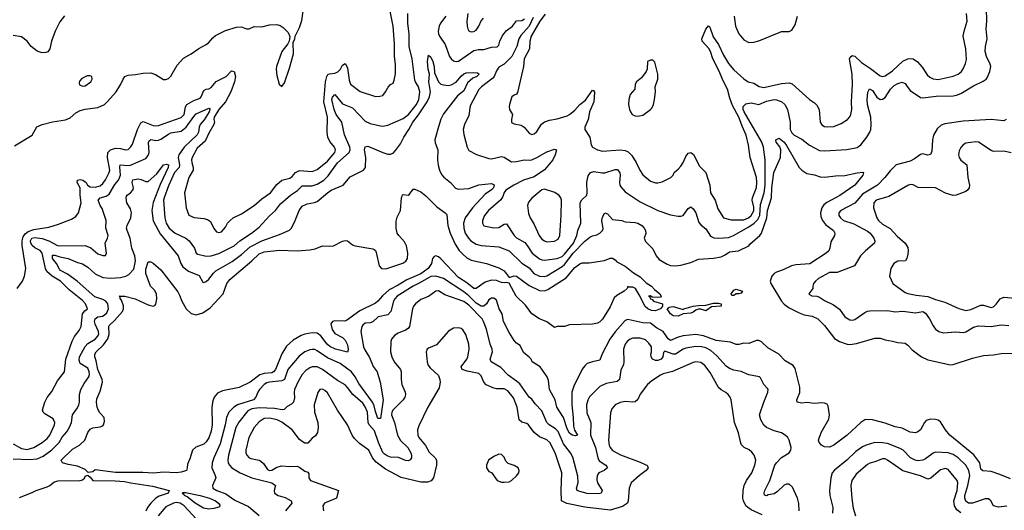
# Model space of a CAD drawing. Header units: inches. Extents: x 1552611 to 1694776, y 811966 to 917215.
# Tile 408 of 549: x 1660051 to 1667855, y 862034 to 865921. Entities that reach past the tile are written whole.
import ezdxf

# ---------------------------------------------------------------- set-up
doc = ezdxf.new("R2010")
doc.units = ezdxf.units.IN
doc.header["$MEASUREMENT"] = 0
doc.layers.add('B6866', color=7, linetype='Continuous')

msp = doc.modelspace()

# ---------------------------------------------------------------- linework, layer by layer
at = {"layer": 'B6866', "color": 5}
for points, elevation in [([(1664121.4, 865938.6), (1664090, 865870.6), (1664024, 865796), (1664006.5, 865770), (1663990.1, 865710), (1663950.8, 865630), (1663890, 865568.7), (1663850, 865545.1), (1663830, 865515.1), (1663812.5, 865470), (1663801.7, 865458.3), (1663711, 865390), (1663690, 865367.7), (1663621.3, 865238.7), (1663610, 865160.9), (1663576.5, 865090), (1663566, 865050), (1663571.2, 865011.2), (1663598.4, 864910), (1663610, 864884.9), (1663671.7, 864851.7), (1663770, 864821.1), (1663790, 864819.5), (1663870, 864836.5), (1663890, 864831.7), (1663950, 864795.9), (1663990, 864797.1), (1664048.9, 864811.1), (1664090, 864807.3), (1664110, 864810.9), (1664150, 864828.8), (1664230, 864874.3), (1664290, 864894.3), (1664306, 864890), (1664296.1, 864850), (1664277.8, 864810), (1664210, 864730.6), (1664130, 864677), (1664043.8, 864650), (1663968.9, 864611.1), (1663905.5, 864570), (1663890, 864552.3), (1663880, 864520), (1663865.5, 864494.5), (1663767.3, 864410), (1663735.6, 864370), (1663719.7, 864330), (1663719.6, 864310), (1663730, 864289), (1663810, 864272.1), (1663850, 864275.2), (1663890, 864301.7), (1663910, 864304.2), (1663971.1, 864211.1), (1663990, 864193.5), (1664054.8, 864154.8), (1664073, 864133), (1664111.8, 864070), (1664170, 864026), (1664190, 864018.3), (1664210, 864016.8), (1664310, 864030.1), (1664350, 864045.3), (1664370, 864063), (1664441, 864150), (1664466.8, 864210), (1664475.5, 864250), (1664497.4, 864310), (1664493.6, 864470), (1664506.9, 864493.1), (1664545.3, 864530), (1664549, 864550), (1664546, 864634), (1664556.3, 864683.7), (1664576.2, 864710), (1664600.8, 864719.2), (1664666.7, 864706.7), (1664690, 864707.6), (1664770, 864733.4), (1664790, 864733.4), (1664806.5, 864706.5), (1664809.2, 864689.2), (1664803.8, 864630), (1664807.6, 864610), (1664815.8, 864595.8), (1664850, 864557), (1664970, 864478.4), (1665109, 864409), (1665210, 864375.6), (1665270, 864363.2), (1665290, 864363.1), (1665309.2, 864370), (1665350, 864424), (1665370, 864439.1), (1665390, 864423), (1665410, 864390.6), (1665435.1, 864315.1), (1665453.5, 864293.5), (1665490, 864264.9), (1665525.9, 864205.9), (1665553.5, 864193.5), (1665590, 864188.7), (1665670, 864195.8), (1665709.8, 864210), (1665830, 864278.8), (1665872.4, 864307.7), (1665902.1, 864337.9), (1665916.4, 864370), (1665923.6, 864456.4), (1665950.5, 864549.5), (1665959.7, 864610), (1665959.5, 864810), (1665945.2, 864910), (1665932.1, 864950), (1665793.2, 865190), (1665785.5, 865210), (1665786.6, 865233.4), (1665806.3, 865253.6), (1665850, 865263.2), (1665910, 865248), (1665970, 865275.8), (1666030, 865288.5), (1666050, 865287.3), (1666091.4, 865271.4), (1666115.8, 865250), (1666137.7, 865210), (1666157.3, 865110), (1666157.4, 865050), (1666170, 865025.7), (1666190, 865006.7), (1666250, 864974.3), (1666310, 864927.9), (1666390, 864885.8), (1666430, 864882.2), (1666606.3, 864893.7), (1666690, 864908), (1666719.1, 864930), (1666765.6, 864990), (1666790, 865028.7), (1666795.9, 865050), (1666799.9, 865090), (1666796.1, 865150), (1666770.8, 865250), (1666767.1, 865290), (1666772.3, 865347.7), (1666787.6, 865372.4), (1666810, 865359.1), (1666846, 865306), (1666870, 865288.7), (1666890, 865290.2), (1666910, 865305.1), (1666953.4, 865370), (1666980.9, 865399.1), (1667010, 865416.6), (1667046, 865426), (1667070, 865415.8), (1667090, 865382.6), (1667110, 865361.2), (1667190, 865305.1), (1667210, 865302), (1667314.2, 865314.2), (1667450, 865318.1), (1667477.4, 865322.6), (1667510, 865335.5), (1667610, 865397), (1667686.9, 865433.1), (1667710, 865449.4), (1667718.7, 865461.3), (1667741.5, 865510), (1667747.4, 865550), (1667743.2, 865570), (1667714.9, 865630), (1667702.6, 865670), (1667704.8, 865710), (1667720.5, 865770), (1667711.9, 865850), (1667716.2, 865910), (1667713.6, 866010)], 860), ([(1660000, 862559.2), (1660064.2, 862524.2), (1660110, 862514.3), (1660162.4, 862530), (1660230, 862571), (1660270, 862603.7), (1660290, 862628.5), (1660325.8, 862710), (1660328.9, 862730), (1660317.6, 862757.6), (1660250, 862797.6), (1660237.6, 862810), (1660232.9, 862830), (1660249.8, 862889.8), (1660270, 862927.6), (1660304.8, 862975.2), (1660350, 863059.6), (1660407.4, 863130), (1660417.7, 863230), (1660466.3, 863373.7), (1660484.7, 863410), (1660521.8, 863458.2), (1660538.5, 863490), (1660550, 863591.3), (1660566.8, 863613.2), (1660588.7, 863630), (1660571.7, 863670), (1660550, 863695.3), (1660441.9, 863781.9), (1660375, 863850), (1660307.7, 863887.7), (1660266.1, 863926.1), (1660254.8, 863950), (1660229.5, 864070), (1660212.9, 864092.9), (1660170, 864114), (1660150, 864131.5), (1660139.6, 864150), (1660135.8, 864170), (1660148.1, 864190), (1660170, 864194.3), (1660230, 864187.9), (1660282.5, 864170), (1660350, 864132.1), (1660370, 864129.1), (1660571.3, 864131.3), (1660613.9, 864113.9), (1660670, 864064.7), (1660710, 864053.1), (1660730, 864052.7), (1660740.4, 864070), (1660728.5, 864150), (1660747.6, 864190), (1660751.1, 864210), (1660734.4, 864270), (1660736.8, 864330), (1660705.4, 864425.4), (1660689.3, 864450), (1660672.7, 864490), (1660689.7, 864510), (1660736.2, 864523.8), (1660761.4, 864538.6), (1660805.5, 864614.5), (1660833.9, 864650), (1660849.2, 864690), (1660844.3, 864755.7), (1660848.1, 864770), (1660910, 864764.6), (1660930, 864768.7), (1661050, 864821.8), (1661070, 864844.6), (1661077.8, 864870), (1661071.2, 864948.8), (1661078, 864962), (1661090, 864970.7), (1661130, 864964.3), (1661150, 864966.2), (1661170, 864974.1), (1661230, 865014.8), (1661250, 865023.4), (1661330, 865038.5), (1661370, 865068.7), (1661430, 865155), (1661450, 865174.3), (1661550, 865219.4), (1661557, 865217), (1661559.4, 865210), (1661553, 865190), (1661512.7, 865127.3), (1661481.8, 865090), (1661474.1, 865070), (1661468.7, 865030), (1661458.2, 865010), (1661356, 864910), (1661312.1, 864850), (1661306.7, 864830), (1661318.3, 864770), (1661315.7, 864750), (1661278, 864710), (1661230, 864606), (1661195, 864510), (1661191, 864490), (1661201, 864350), (1661212.7, 864310), (1661235.2, 864270), (1661284.4, 864230), (1661366.8, 864190), (1661395, 864170), (1661435.4, 864110), (1661451.1, 864071.1), (1661462.8, 864062.8), (1661530, 864047.4), (1661570, 864050.1), (1661630, 864069.5), (1661750, 864129.5), (1661796.1, 864170), (1661889, 864230), (1661950, 864276.2), (1662032.1, 864367.9), (1662079.5, 864410), (1662119, 864461), (1662197.8, 864530), (1662252.2, 864567.8), (1662290, 864605.9), (1662370, 864603.4), (1662410, 864619), (1662460.9, 864650), (1662496.4, 864683.6), (1662570, 864785.8), (1662661.6, 864870), (1662669.4, 864890), (1662667.1, 864910), (1662625.4, 865010), (1662604.7, 865110), (1662559.5, 865170), (1662542.3, 865210), (1662525.7, 865290), (1662530, 865306.5), (1662550, 865327.2), (1662610, 865255.2), (1662690, 865223), (1662790, 865117.7), (1662830, 865099.8), (1662910, 865079.3), (1662930, 865078), (1662970, 865085.8), (1663090, 865137.3), (1663133.1, 865170), (1663196, 865250), (1663214, 865290), (1663223.7, 865350), (1663212.7, 865390), (1663187.9, 865427.9), (1663183.3, 865443.3), (1663162.5, 865610), (1663138.5, 865710), (1663138.6, 865810), (1663126.3, 865890), (1663126.6, 865970)], 860), ([(1660407.3, 865952.7), (1660370, 865902.9), (1660331.2, 865830), (1660303.2, 865750), (1660289.1, 865690.9), (1660272.9, 865667.1), (1660258.9, 865661.1), (1660230, 865659.7), (1660190, 865672.6), (1660141.3, 865710), (1660109.7, 865750), (1660064.9, 865784.9), (1660000, 865794.7)], 920), ([(1660010, 864920.5), (1660150, 865004.9), (1660187.2, 865072.8), (1660228.8, 865091.2), (1660310, 865112.4), (1660412.9, 865127.1), (1660450, 865144.2), (1660497, 865183), (1660530, 865202.3), (1660570, 865212.6), (1660670, 865226.2), (1660722.9, 865250), (1660748.2, 865271.8), (1660815.6, 865350), (1660854, 865410), (1660870.9, 865450), (1660884.7, 865470), (1660910, 865482.2), (1660970, 865486), (1661030, 865497.3), (1661090, 865499.6), (1661128.1, 865488.1), (1661190, 865446.4), (1661210, 865447), (1661230, 865455.8), (1661250, 865472.7), (1661298.9, 865561.1), (1661350, 865617.4), (1661409.8, 865650.2), (1661470, 865694), (1661530, 865723.7), (1661550, 865740.4), (1661581.3, 865778.7), (1661604, 865796), (1661683.2, 865836.8), (1661770, 865861.2), (1661810, 865865.3), (1661850, 865848), (1661870, 865848.2), (1661910, 865867), (1661970, 865865.5), (1662030, 865880.6), (1662090, 865882), (1662114.8, 865874.8), (1662139.7, 865859.7), (1662179, 865819), (1662191.6, 865788.4), (1662188, 865750), (1662177.3, 865730), (1662128.7, 865670), (1662087.2, 865550), (1662084.2, 865530), (1662090, 865478), (1662108.9, 865410), (1662130, 865391.3), (1662150, 865422), (1662190, 865536), (1662221.3, 865650), (1662219, 865741), (1662232.7, 865770), (1662234, 865790), (1662270, 865858), (1662286, 865914), (1662297.4, 865990)], 920), ([(1660029.9, 863790), (1660073.9, 863850), (1660089.9, 863890), (1660098.5, 863950), (1660071.8, 864131.8), (1660070.4, 864170), (1660078.4, 864201.6), (1660095.2, 864224.8), (1660117.8, 864242.2), (1660161.9, 864258.1), (1660283.1, 864276.9), (1660359.6, 864300.4), (1660460.6, 864339.4), (1660497.3, 864362.7), (1660518.3, 864390), (1660537.7, 864470), (1660529.2, 864530), (1660531.3, 864590), (1660506.2, 864630), (1660509.1, 864650.9), (1660530, 864653.9), (1660550.4, 864650), (1660577.4, 864630), (1660589, 864609), (1660610, 864596.4), (1660650, 864594.3), (1660690, 864604.9), (1660710, 864623.1), (1660730, 864652.6), (1660760.8, 864710), (1660766.4, 864730), (1660746, 864830), (1660750.9, 864869.1), (1660770.9, 864889.1), (1660810, 864903.2), (1660850, 864900.5), (1660890, 864890.2), (1660910, 864892.9), (1660919.5, 864900.5), (1660930, 864910.4), (1660943.9, 864936.1), (1660984.5, 865050), (1661010, 865103.5), (1661030, 865113.9), (1661110, 865082.6), (1661130, 865080.1), (1661150, 865083.5), (1661330, 865145.9), (1661353.4, 865170), (1661364.9, 865230), (1661376.5, 865250), (1661430, 865282), (1661481.6, 865298.4), (1661490.4, 865309.6), (1661510, 865359.3), (1661529.4, 865370.6), (1661550, 865373.4), (1661570, 865383.5), (1661607.5, 865432.5), (1661686.6, 865470), (1661730, 865516.3), (1661750.9, 865510.9), (1661760.4, 865470), (1661753.8, 865430), (1661725, 865350), (1661681.3, 865270), (1661629.7, 865210), (1661591.5, 865150), (1661589.6, 865130), (1661594.2, 865110), (1661590.2, 865090), (1661550, 865022.5), (1661522.2, 864957.8), (1661457.7, 864902.3), (1661418.1, 864830), (1661413, 864810), (1661414.3, 864790), (1661426.3, 864750), (1661425.7, 864730), (1661392.7, 864670), (1661356.5, 864550), (1661370.3, 864430.3), (1661391.1, 864371.1), (1661433.7, 864353.7), (1661510, 864346.3), (1661539.1, 864339.1), (1661562.3, 864322.3), (1661590, 864266.8), (1661610, 864239.1), (1661630, 864234), (1661650, 864240.7), (1661682, 864278), (1661699, 864310), (1661719, 864330), (1661742.7, 864350), (1661810, 864382.2), (1661910.3, 864449.7), (1661970, 864502.2), (1662038.4, 864550), (1662090, 864615.6), (1662130, 864648.4), (1662193.3, 864666.7), (1662210, 864678.5), (1662236.8, 864710), (1662270, 864725.5), (1662370, 864719.4), (1662410, 864735), (1662490, 864799), (1662548.2, 864870), (1662553.7, 864890), (1662547.4, 864910), (1662510, 864955.4), (1662493.7, 864990), (1662489.1, 865030), (1662490.6, 865149.4), (1662461.7, 865270), (1662474, 865430), (1662484.9, 865470), (1662494.4, 865485.6), (1662507.8, 865492.2), (1662550, 865498.3), (1662572, 865508), (1662594, 865530), (1662610, 865561.6), (1662630, 865574.9), (1662650, 865539.3), (1662663.1, 865443.1), (1662673.1, 865410), (1662750, 865352.3), (1662870, 865313.8), (1662905.7, 865314.3), (1662930, 865321.3), (1662951.6, 865348.4), (1662972.7, 865387.3), (1662990, 865407.3), (1663010, 865418), (1663018.6, 865441.4), (1663028.4, 865491.5), (1663031, 865569), (1663020.9, 865630), (1663021.5, 865730), (1663011, 865870), (1662986.9, 865990)], 880), ([(1663427.8, 865950), (1663386.7, 865893.3), (1663375.8, 865870), (1663368.7, 865831.3), (1663370.1, 865810), (1663377.8, 865790), (1663423.3, 865723.3), (1663457.2, 865630), (1663470, 865611.7), (1663490, 865595.2), (1663510, 865589.2), (1663530, 865593.6), (1663650, 865677.2), (1663686.3, 865686.3), (1663730, 865685.6), (1663790, 865704.2), (1663834.6, 865705.4), (1663850, 865720.5), (1663857.7, 865750), (1663875.6, 865790), (1663907.2, 865832.8), (1663957, 865870), (1663988.6, 865911.4), (1664030, 865914.3), (1664052.4, 865927.6)], 860), ([(1663603.9, 865970), (1663596, 865910), (1663596.5, 865870), (1663601.7, 865850), (1663611.7, 865831.7), (1663626.1, 865826.1), (1663650, 865827.5), (1663670, 865837.4), (1663691.1, 865870), (1663708.9, 865911.1), (1663727.4, 865932.6)], 880), ([(1664215.5, 865964.5), (1664173.4, 865910), (1664104.3, 865790), (1664094.6, 865750), (1664091.7, 865690), (1664050.1, 865610), (1664043.7, 865550), (1663996.3, 865343.7), (1663988.6, 865331.4), (1663970, 865324), (1663950.7, 865309.3), (1663934.4, 865250), (1663930.4, 865230), (1663932.7, 865210), (1663956, 865170), (1663948.8, 865131.2), (1663950, 865105.5), (1663970, 865095.5), (1664025.8, 865085.8), (1664048.5, 865068.5), (1664090, 865022), (1664110, 865010.5), (1664130, 865016.4), (1664150, 865034), (1664187.7, 865092.3), (1664210, 865111.2), (1664250, 865125.5), (1664310, 865136.2), (1664390, 865160.2), (1664410, 865171.2), (1664450, 865205.2), (1664490.3, 865249.7), (1664536.5, 865283.5), (1664590, 865362), (1664599.3, 865359.3), (1664606.7, 865346.7), (1664600.7, 865270), (1664566.8, 865190), (1664555.8, 865130), (1664531.6, 865070), (1664531.2, 865051.2), (1664571.3, 864990), (1664579.6, 864930), (1664590.4, 864910), (1664630, 864890.2), (1664670, 864880.2), (1664810, 864889.5), (1664850, 864885.1), (1664874, 864874), (1664904.1, 864844.1), (1664937.1, 864790), (1664965, 864730), (1664991.2, 864691.2), (1665050, 864641.3), (1665090, 864627.6), (1665110, 864627.4), (1665143.9, 864636.1), (1665212, 864670), (1665229.5, 864690), (1665239.3, 864710), (1665270, 864735.5), (1665290, 864760.3), (1665309.9, 864790.1), (1665330, 864836.4), (1665350, 864863.1), (1665370.7, 864870), (1665392.9, 864852.9), (1665439.4, 864759.4), (1665490.3, 864710), (1665520.2, 864610), (1665525.6, 864550), (1665562.1, 864490), (1665583.4, 864423.4), (1665630, 864350.3), (1665690, 864336.2), (1665790, 864335), (1665828.3, 864350), (1665850, 864368.4), (1665870, 864405.5), (1665870, 864436), (1665857.3, 864490), (1665859, 864510), (1665890, 864590.6), (1665894.1, 864630), (1665889.9, 864670), (1665841, 864830), (1665827.6, 864927.6), (1665810, 865006), (1665776.9, 865076.9), (1665749.9, 865150), (1665700.4, 865240.4), (1665678.8, 865298.8), (1665660, 865370), (1665623.2, 865443.2), (1665594.4, 865514.4), (1665545.4, 865610), (1665525.1, 865670), (1665512, 865692), (1665460.7, 865750), (1665457.8, 865770), (1665490, 865846.5), (1665510, 865871.5), (1665521.1, 865861.1), (1665546.6, 865786.6), (1665590, 865724.7), (1665630, 865639.1), (1665670, 865574), (1665710, 865525.1), (1665790, 865452), (1665826, 865430), (1665870, 865418.6), (1665912.5, 865392.5), (1665950, 865383.3), (1666090, 865415.7), (1666150, 865420.6), (1666173.4, 865413.4), (1666310, 865288.5), (1666350, 865262.6), (1666370, 865242.6), (1666388.2, 865210), (1666396.5, 865110), (1666410, 865087.4), (1666430, 865075.6), (1666450, 865071.5), (1666504.1, 865075.9), (1666562, 865098), (1666611.8, 865130), (1666629.8, 865150.2), (1666638.9, 865170), (1666645.7, 865210), (1666644.7, 865270), (1666652.6, 865407.4), (1666649.9, 865490), (1666629, 865610), (1666634.5, 865625.5), (1666650, 865636.9), (1666670, 865632.6), (1666722.5, 865582.5), (1666795.6, 865535.6), (1666870, 865477.5), (1666890, 865472.1), (1666910, 865476.9), (1666970, 865516.8), (1667050, 865593.5), (1667090, 865612.1), (1667110, 865614.6), (1667132.4, 865610), (1667166.9, 865586.9), (1667204.7, 865544.7), (1667244.2, 865484.2), (1667265.4, 865465.4), (1667290, 865453.8), (1667330, 865448.3), (1667450, 865473.6), (1667489.5, 865490), (1667515.4, 865510), (1667529, 865531), (1667546.7, 865573.3), (1667554.5, 865605.5), (1667550.7, 865690), (1667529.8, 865790), (1667536, 865830), (1667560.4, 865910), (1667555, 865970)], 880), ([(1665712.8, 865950), (1665723.3, 865870), (1665750, 865807.9), (1665790, 865761.2), (1665830, 865741.2), (1665870, 865742.3), (1665910, 865754.3), (1666070, 865820.8), (1666090, 865826.3), (1666150, 865828.4), (1666170, 865839.1), (1666198.3, 865881.7), (1666216.9, 865950)], 920), ([(1660000, 862442.5), (1660130, 862436.3), (1660190, 862442.7), (1660237.3, 862462.7), (1660306.7, 862513.2), (1660364.4, 862570), (1660387.8, 862612.2), (1660424.9, 862655.1), (1660446.5, 862693.5), (1660460.5, 862730), (1660470.7, 862790), (1660510, 862845.7), (1660520.7, 862870), (1660524.8, 862890), (1660524.9, 862950), (1660536.2, 862990), (1660562, 863038), (1660598.9, 863090), (1660603.7, 863110), (1660601.6, 863130), (1660590, 863158.7), (1660530, 863198.2), (1660523.7, 863223.7), (1660525.8, 863250), (1660570, 863332.5), (1660590, 863356), (1660650, 863390.9), (1660668.5, 863410), (1660677.1, 863430), (1660675.7, 863450), (1660649.2, 863509.2), (1660644.8, 863530), (1660648.8, 863551.2), (1660670, 863565.8), (1660708.5, 863571.5), (1660721.4, 863578.6), (1660741.7, 863598.3), (1660755.4, 863630), (1660749.2, 863670), (1660735, 863690), (1660710, 863704.4), (1660646.1, 863726), (1660506.4, 863850), (1660430, 863904.6), (1660375, 863935), (1660365.4, 863945.4), (1660343.9, 863990), (1660311.2, 864030), (1660310, 864054.3), (1660330, 864056.1), (1660370, 864042.3), (1660434, 864030), (1660510, 863997), (1660550, 863987.6), (1660590, 863960.6), (1660650, 863907.4), (1660710, 863879.2), (1660770, 863873.5), (1660850, 863879.4), (1660891.9, 863888.1), (1660916.6, 863903.4), (1660955, 863945), (1660968.8, 864010), (1660962.6, 864050), (1660939.6, 864110), (1660927.5, 864190), (1660902.3, 864250), (1660898.5, 864270), (1660903.2, 864290), (1660930.8, 864350), (1660938.5, 864390), (1660930, 864423.7), (1660899.7, 864470), (1660894.5, 864510), (1660898.2, 864521.8), (1660902, 864530), (1660930.5, 864549.5), (1660949.1, 864570.9), (1660952.7, 864590), (1660942.4, 864630), (1660947.8, 864652.2), (1660990, 864660.5), (1661015.2, 864655.2), (1661050, 864638.8), (1661070, 864638.6), (1661139.3, 864700.7), (1661189.8, 864770), (1661215.5, 864775.5), (1661230.2, 864770.2), (1661227.5, 864750), (1661163.7, 864616.3), (1661108.3, 864471.7), (1661099.1, 864410), (1661107.9, 864327.9), (1661165, 864225), (1661308.2, 864050), (1661327.4, 863990), (1661343.9, 863963.9), (1661390, 863929.3), (1661474.7, 863894.7), (1661502.2, 863842.2), (1661510, 863837.6), (1661530, 863847.6), (1661550, 863864.4), (1661587.1, 863913), (1661605.6, 863930), (1661735.1, 864004.9), (1661810, 864060.9), (1661877.8, 864122.2), (1661971.3, 864170), (1662110, 864218.8), (1662190, 864252.4), (1662204.7, 864270), (1662234.3, 864330), (1662265.6, 864410), (1662290, 864444.2), (1662330, 864463.2), (1662387.7, 864472.3), (1662410, 864480.2), (1662489.7, 864550), (1662519.7, 864570), (1662615.3, 864610), (1662670, 864675.6), (1662776, 864730), (1662791.3, 864750), (1662793.8, 864830), (1662782.8, 864890), (1662790, 864914.9), (1662810, 864918.7), (1662930, 864867.6), (1662970, 864855.3), (1662990, 864855.3), (1663010, 864864.2), (1663030, 864884.2), (1663070, 864937.3), (1663095.6, 864990), (1663135.8, 865050), (1663166.4, 865110), (1663212.9, 865167.1), (1663280.3, 865270), (1663300.1, 865310), (1663305.9, 865350), (1663294.5, 865430), (1663300.3, 865490), (1663289.9, 865530), (1663284.2, 865590), (1663290, 865638.8), (1663310, 865625.3), (1663326.7, 865590), (1663335.3, 865550), (1663339, 865499), (1663369.5, 865429.5), (1663390, 865411.6), (1663410, 865404), (1663450, 865400.3), (1663470, 865404.9), (1663510, 865424.9), (1663550, 865473.4), (1663570, 865491.6), (1663590, 865500.7), (1663650, 865503.7), (1663679.2, 865499.2), (1663693.7, 865490), (1663673.4, 865470), (1663642.1, 865457.9), (1663600.3, 865419.7), (1663570, 865358.6), (1663521.7, 865318.3), (1663410, 865176), (1663390, 865132.8), (1663370, 865072.8), (1663342.1, 864970), (1663344.8, 864944.8), (1663366, 864890), (1663363.9, 864810), (1663367.3, 864767.3), (1663377.3, 864730), (1663395.3, 864695.3), (1663413.3, 864673.3), (1663466.4, 864630), (1663505.8, 864585.8), (1663530, 864579.6), (1663610, 864582.6), (1663690, 864613.2), (1663790, 864623), (1663811.8, 864611.8), (1663806, 864590), (1663790, 864572.8), (1663741.1, 864538.9), (1663639.3, 864430), (1663583.2, 864350), (1663569.1, 864310), (1663570.8, 864270), (1663583.2, 864230), (1663607.6, 864190), (1663627.8, 864167.8), (1663670, 864143.2), (1663710, 864132.1), (1663850, 864121.5), (1663930, 864090.2), (1664030, 863993.2), (1664090, 863954), (1664126, 863910), (1664170, 863890.1), (1664210, 863885.1), (1664230, 863890.9), (1664350, 863965.4), (1664370, 863981), (1664438.2, 864070), (1664530, 864167.3), (1664570, 864196.8), (1664590, 864207.2), (1664624.2, 864215.8), (1664650, 864230.4), (1664669.7, 864250.3), (1664675.2, 864264.8), (1664664.6, 864330), (1664670, 864357.1), (1664690, 864391.4), (1664710, 864383.1), (1664750, 864338.7), (1664824.7, 864330), (1664850, 864320.3), (1664930, 864313.7), (1664950, 864308.1), (1664982, 864290), (1665000.7, 864270), (1665011.3, 864250), (1665013.4, 864226.6), (1665000.7, 864190), (1665010, 864162.8), (1665070, 864105.5), (1665094.5, 864050), (1665120.7, 864020.7), (1665183.1, 863983.1), (1665210, 863974.4), (1665250, 863970.5), (1665290, 863977.1), (1665370, 863998), (1665430, 864022.3), (1665550, 864031.7), (1665610, 864042.7), (1665642.5, 864057.5), (1665678, 864082), (1665748.7, 864090), (1665830, 864128.5), (1665837.4, 864142.6), (1665917.6, 864210), (1665930, 864230.4), (1665972.5, 864350), (1665979, 864410), (1666009.6, 864510.4), (1666013.1, 864590), (1666029.2, 864710.8), (1666081.1, 864830), (1666084.4, 864890), (1666074.9, 864914.9), (1666047.4, 864950), (1666044.2, 864970), (1666070, 864983.1), (1666110, 864951.5), (1666130, 864925.2), (1666228.9, 864748.9), (1666250, 864728.3), (1666290, 864701.5), (1666350, 864692.2), (1666395.9, 864675.9), (1666430, 864672.2), (1666516.5, 864683.5), (1666590, 864686.2), (1666688.6, 864708.6), (1666734.2, 864714.2), (1666738.8, 864710), (1666733.7, 864690), (1666671.6, 864610), (1666551.4, 864528.6), (1666447.6, 864472.4), (1666425.8, 864454.2), (1666408.9, 864430), (1666398.7, 864390), (1666401.9, 864361.9), (1666413.5, 864330), (1666438, 864298), (1666500.9, 864250), (1666512.2, 864230), (1666508.7, 864210), (1666478.9, 864161), (1666473, 864110), (1666465.2, 864090), (1666443.2, 864070), (1666313.6, 863986.4), (1666202, 863978), (1666168.7, 863971.3), (1666101.2, 863938.8), (1666050, 863920.2), (1666030, 863909.1), (1666011.6, 863890), (1666000.1, 863850), (1666004, 863830), (1666087.8, 863690), (1666110, 863666.8), (1666150, 863637.2), (1666230, 863597.5), (1666270, 863583.1), (1666331.3, 863571.3), (1666377.4, 863550), (1666430, 863497.2), (1666510, 863395.9), (1666550, 863370.1), (1666610, 863348.9), (1666630, 863346.8), (1666684.1, 863355.9), (1666830, 863398.2), (1666870, 863397.3), (1666910, 863384), (1666970, 863374.9), (1667010, 863362.3), (1667070, 863357.6), (1667090, 863343), (1667124.1, 863304.1), (1667199.1, 863250), (1667250, 863226.5), (1667427.6, 863187.6), (1667450, 863190.2), (1667601.9, 863238.1), (1667690, 863259.5), (1667770, 863265.1), (1667830, 863277.1), (1667950, 863279.4)], 840), ([(1667869.2, 865130.8), (1667850, 865120.8), (1667750, 865130.6), (1667530, 865117.9), (1667384.5, 865095.5), (1667355.1, 865084.9), (1667323.2, 865056.8), (1667294.3, 865005.7), (1667285.7, 864970), (1667279.8, 864880.2), (1667270, 864854), (1667250, 864848.2), (1667210, 864857.6), (1667190, 864853.8), (1667142.2, 864817.8), (1667110, 864799.9), (1666997, 864770), (1666950, 864724.5), (1666908.1, 864671.9), (1666850, 864609.8), (1666730, 864539.5), (1666670, 864467), (1666559.5, 864410), (1666542.3, 864390), (1666542.3, 864370), (1666557.3, 864350), (1666580.3, 864330), (1666662.7, 864302.7), (1666770, 864246), (1666791.3, 864230), (1666822, 864190), (1666828.9, 864170), (1666825.7, 864150), (1666754.6, 864090), (1666715.8, 864050), (1666669, 863971), (1666530, 863918.7), (1666470, 863919.2), (1666383, 863870), (1666359.1, 863850), (1666344, 863830), (1666337.3, 863810), (1666337.3, 863790), (1666306.4, 863750), (1666310, 863744), (1666330, 863733), (1666370, 863729.4), (1666390, 863722.7), (1666430, 863695.6), (1666501.3, 863661.3), (1666547.8, 863627.8), (1666590, 863566), (1666630, 863542), (1666650, 863540.2), (1666670, 863545.8), (1666750, 863601.5), (1666770, 863611.4), (1666790, 863614.9), (1666930, 863616.9), (1666990, 863607), (1667050, 863611.7), (1667150, 863598.2), (1667210, 863608), (1667230, 863595.2), (1667262.8, 863550), (1667290, 863494.9), (1667308.5, 863468.5), (1667336.3, 863450), (1667370, 863441.2), (1667470, 863447.7), (1667530, 863443.8), (1667550, 863448.2), (1667610, 863485), (1667650, 863496.3), (1667750, 863490.1), (1667830, 863504), (1667890, 863498)], 860), ([(1667910, 864865.6), (1667850, 864878.9), (1667770, 864876.9), (1667750, 864884.5), (1667650, 864949.8), (1667630, 864954.4), (1667550, 864941.7), (1667528.4, 864930), (1667511.3, 864908.7), (1667497.5, 864882.5), (1667491.8, 864850), (1667496.5, 864830), (1667509.3, 864809.3), (1667559.1, 864770), (1667565, 864670), (1667580.2, 864610), (1667577.8, 864590), (1667566.6, 864573.4), (1667550, 864559.7), (1667474.8, 864530), (1667450, 864529), (1667387.8, 864547.8), (1667310, 864588.5), (1667172.8, 864592.8), (1667132.8, 864612.8), (1667110, 864614.3), (1667090, 864607.8), (1666940.7, 864519.3), (1666839.6, 864490), (1666821, 864470), (1666819.1, 864430), (1666844.8, 864350), (1666858.4, 864330), (1666890, 864302), (1666950, 864266.8), (1667004.9, 864204.9), (1667069, 864150), (1667090, 864116.3), (1667093.2, 864090), (1667090, 864062), (1667083.1, 864030), (1667072.2, 864010), (1667010, 864007.1), (1666979.6, 863990), (1666955.8, 863950), (1666946.4, 863890), (1666970.4, 863830), (1667070, 863759.7), (1667090, 863752.1), (1667157.4, 863737.4), (1667250, 863728.9), (1667310, 863703.5), (1667383.4, 863683.4), (1667493.8, 863633.8), (1667550, 863617.5), (1667590, 863624.2), (1667670, 863660.1), (1667690, 863659.8), (1667750, 863641.3), (1667770, 863646.8), (1667790, 863666), (1667822.4, 863710), (1667850, 863721.7), (1667970, 863712.2)], 880), ([(1667903.9, 862283.9), (1667818.3, 862318.3), (1667750, 862339.8), (1667685.2, 862345.2), (1667670, 862359.5), (1667661, 862410), (1667614.2, 862474.2), (1667423.8, 862630), (1667388, 862670), (1667350, 862734), (1667330, 862748.2), (1667310, 862752.4), (1667270, 862755.4), (1667234.6, 862745.4), (1667221.3, 862730), (1667190, 862671.6), (1667170, 862655.1), (1667150, 862648), (1667110, 862653.5), (1667044.5, 862684.5), (1666990, 862694.5), (1666910, 862723.6), (1666810, 862749.8), (1666766.1, 862753.9), (1666750, 862749.7), (1666718.7, 862730), (1666610, 862628.7), (1666503.2, 862550), (1666470, 862535), (1666430, 862537.5), (1666405.8, 862550), (1666387, 862570), (1666382, 862590), (1666403.1, 862650), (1666465.4, 862754.6), (1666469.9, 862790), (1666459.1, 862859.1), (1666450, 862873.4), (1666430, 862882.7), (1666410, 862885.4), (1666350, 862879.8), (1666291.2, 862888.8), (1666250, 862883.7), (1666214.5, 862890), (1666209.8, 862910), (1666233.7, 862966.3), (1666234.8, 863010), (1666198, 863158), (1666181.6, 863181.6), (1666118.7, 863218.7), (1666069, 863270), (1665981.7, 863321.7), (1665930, 863367.9), (1665910, 863378.5), (1665890, 863379.4), (1665830, 863356), (1665790, 863356.8), (1665750, 863347.6), (1665730, 863348.3), (1665686.1, 863366.1), (1665570, 863378.5), (1665470, 863416.7), (1665410, 863427.3), (1665310, 863416.9), (1665270, 863405.6), (1665210, 863380.2), (1665190, 863392.5), (1665149.9, 863450), (1665099.4, 863479.4), (1665050, 863517.6), (1664990, 863518.5), (1664870, 863545.6), (1664850, 863536.9), (1664771.5, 863448.5), (1664727.8, 863390), (1664667.8, 863272.2), (1664650, 863223.1), (1664590, 863211.4), (1664550, 863195.9), (1664530, 863178.7), (1664510, 863150.9), (1664442, 863018), (1664426.1, 862970), (1664426.7, 862870), (1664438.4, 862770), (1664440.1, 862700.1), (1664448.2, 862668.2), (1664472.2, 862627.8), (1664457, 862623), (1664430.3, 862629.7), (1664410, 862645.7), (1664390, 862679.8), (1664360.6, 862770), (1664309, 862850), (1664294.1, 862910), (1664251.3, 862990), (1664241.5, 863061.5), (1664230.9, 863090), (1664175.6, 863170), (1664112, 863210), (1664105.1, 863230), (1664090, 863246.3), (1664043.3, 863283.3), (1664018.5, 863338.5), (1663990, 863358), (1663970, 863379.6), (1663930, 863443.5), (1663885.3, 863530), (1663875.5, 863590), (1663851.9, 863630), (1663830, 863698.9), (1663810, 863714), (1663790, 863713.7), (1663770, 863700.4), (1663750, 863669.8), (1663730.3, 863650), (1663710, 863649.9), (1663670, 863675.2), (1663612.2, 863732.2), (1663570, 863764.8), (1663410, 863871.6), (1663348.9, 863888.9), (1663310, 863886.4), (1663290, 863876.6), (1663223.6, 863836.4), (1663168.9, 863810), (1663044.1, 863730), (1663024.1, 863710), (1663012.7, 863690), (1662991.9, 863610), (1662970, 863581.5), (1662892.2, 863567.8), (1662850, 863528.1), (1662830, 863520.3), (1662790, 863517.5), (1662770, 863501.8), (1662762.6, 863490), (1662755.9, 863450), (1662775.1, 863330), (1662785.7, 863305.7), (1662824.7, 863244.7), (1662852.7, 863172.7), (1662885, 863130), (1662908.8, 863048.8), (1662930.8, 862910), (1662910, 862762), (1662890, 862761.7), (1662870, 862816.9), (1662860.4, 862860.3), (1662846.5, 862890), (1662738.4, 863038.4), (1662710, 863091.5), (1662680.6, 863130), (1662590, 863196.7), (1662490, 863241), (1662410, 863297.8), (1662390, 863307.5), (1662370, 863309.1), (1662350, 863305.9), (1662310.6, 863289.4), (1662266, 863254), (1662177, 863150), (1662149, 863070), (1662130, 863059.1), (1662030, 863050.2), (1662010, 863043.5), (1661989.1, 863030), (1661951.8, 862990), (1661938, 862970), (1661922.3, 862930), (1661903.1, 862910), (1661778.5, 862870), (1661749.1, 862850), (1661710, 862811.9), (1661690.5, 862769.5), (1661680.1, 862710), (1661639.9, 862560.1), (1661589, 862450), (1661575.6, 862410), (1661575, 862370), (1661600.9, 862310), (1661604.4, 862290), (1661579.1, 862230), (1661583, 862210), (1661614.4, 862190), (1661684.2, 862164.2), (1661755.1, 862115.1), (1661863.3, 862063.3), (1661950, 861991.8)], 840), ([(1666229.8, 862030), (1666227.5, 862087.5), (1666216.4, 862130), (1666176.3, 862216.3), (1666150, 862240.5), (1666130, 862241.7), (1666110, 862233.5), (1666056.6, 862183.4), (1666030, 862164.6), (1665983.5, 862156.5), (1665970, 862148.3), (1665954.2, 862154.2), (1665951.3, 862170), (1665956.4, 862190), (1665996.8, 862270), (1666035, 862390), (1666048.7, 862410), (1666090, 862451.5), (1666149.7, 862490.3), (1666163.6, 862510), (1666165.1, 862530), (1666149.4, 862590), (1666138, 862610), (1666118, 862630), (1666090, 862647.6), (1666030, 862663.5), (1665970.7, 862690.7), (1665949.2, 862709.2), (1665925.7, 862750), (1665915.9, 862790), (1665948.2, 862891.8), (1665979.6, 862970), (1665982.7, 862990), (1665978, 862998), (1665949, 863030), (1665923.2, 863083.2), (1665915.3, 863090), (1665830, 863108.3), (1665770, 863134.8), (1665710, 863142.8), (1665676, 863156), (1665650, 863175.8), (1665577.4, 863257.4), (1665530, 863298.8), (1665490, 863321.3), (1665455.1, 863330), (1665410, 863331), (1665330, 863318.6), (1665310, 863310.4), (1665250, 863271.9), (1665230, 863272), (1665164.6, 863295.4), (1665155, 863285), (1665149.3, 863250), (1665136.5, 863230), (1665110, 863221), (1665090, 863220.7), (1665066.9, 863230), (1665056.9, 863250), (1665054.3, 863270), (1665058.9, 863290), (1665058.7, 863330), (1665038.6, 863358.6), (1665010, 863385.4), (1664970, 863398.7), (1664910, 863397.3), (1664890, 863390.9), (1664864.7, 863370), (1664850, 863349.6), (1664836.9, 863310), (1664839.1, 863210), (1664835.6, 863190), (1664815.8, 863144.2), (1664804.6, 863070), (1664786.3, 863053.7), (1664700.7, 863039.3), (1664650, 863014.8), (1664567.6, 862932.4), (1664553.3, 862906.7), (1664543.5, 862870), (1664545, 862805), (1664576.6, 862730), (1664576, 862630), (1664615.1, 862530), (1664632.6, 862450), (1664644.9, 862424.9), (1664698, 862390), (1664708.7, 862370), (1664683.1, 862350), (1664642.3, 862330), (1664627.3, 862310), (1664625.1, 862274.9), (1664630.2, 862250), (1664668.8, 862190), (1664660.7, 862170), (1664637, 862163), (1664550, 862167.3), (1664490, 862182.4), (1664469.8, 862190), (1664464.3, 862210), (1664477, 862250), (1664475.2, 862304.8), (1664435, 862455), (1664415.5, 862490), (1664361.4, 862561.4), (1664318.5, 862658.5), (1664298.8, 862678.8), (1664248.4, 862710), (1664230, 862729.8), (1664190, 862822.3), (1664137.4, 862877.4), (1664110, 862915.1), (1664090, 862931.1), (1664015.3, 863035.3), (1663990, 863058.1), (1663923.9, 863103.9), (1663864.6, 863164.6), (1663787.4, 863210), (1663779.8, 863230), (1663798.7, 863290), (1663797.2, 863310), (1663781, 863350), (1663749.9, 863469.9), (1663728.2, 863530), (1663715.4, 863550), (1663610, 863659.5), (1663570, 863687.8), (1663421.6, 863741.6), (1663370, 863773.2), (1663350, 863769.8), (1663292, 863728), (1663230, 863702.7), (1663187.6, 863670), (1663171.5, 863650), (1663164.2, 863630), (1663139.6, 863490), (1663130, 863473.6), (1663110, 863459.8), (1663050, 863438.2), (1663021.2, 863418.8), (1662996.9, 863390), (1662992.4, 863370), (1662990.3, 863290), (1663000.8, 863250), (1663019.1, 863210), (1663069.2, 863150), (1663074.3, 863130), (1663074, 863070), (1663080.2, 863030), (1663107.6, 862970), (1663110.2, 862950), (1663104.6, 862930), (1663090.3, 862910), (1663010, 862829.8), (1663000.5, 862810), (1662999.1, 862790), (1663021.6, 862730), (1663046.1, 862630), (1663055, 862610), (1663070, 862587.8), (1663126.9, 862530), (1663151.8, 862490), (1663157.2, 862470), (1663156, 862450), (1663146.5, 862433.5), (1663130, 862425.4), (1663110, 862428.7), (1663052.9, 862452.9), (1662990, 862456), (1662964.7, 862464.7), (1662940.8, 862480.8), (1662930, 862492.9), (1662893.9, 862570), (1662862.3, 862662.3), (1662820.2, 862710), (1662814.3, 862730), (1662807.6, 862810), (1662790, 862852.3), (1662770, 862882.2), (1662692, 862952), (1662650, 863007.8), (1662630, 863027.1), (1662570, 863061.4), (1662450, 863150.5), (1662410, 863169.9), (1662370, 863170.6), (1662350, 863163.4), (1662319.1, 863140.9), (1662291.2, 863108.8), (1662255.2, 863050), (1662230.4, 862990.4), (1662226, 862970), (1662230, 862926), (1662221.6, 862890), (1662205.8, 862874.1), (1662170, 862855.6), (1662146.9, 862833.1), (1662130.8, 862829.2), (1662070, 862839), (1661950, 862844.6), (1661890, 862836.6), (1661858.1, 862821.9), (1661787.5, 862732.5), (1661765, 862690), (1661705.3, 862470), (1661700.1, 862430), (1661704.2, 862410), (1661713.7, 862390), (1661732.3, 862370), (1661797.4, 862330), (1661890, 862291.5), (1662048.5, 862250), (1662078.4, 862230), (1662068, 862190), (1662070.5, 862170), (1662100.7, 862150), (1662155.6, 862135.6), (1662201.5, 862110), (1662208.1, 862090), (1662157.7, 862030)], 860), ([(1665936.7, 861996.7), (1665850, 862038.3), (1665818.8, 862058.8), (1665807, 862070), (1665787.2, 862110), (1665783.2, 862130), (1665784.4, 862190), (1665792.9, 862230), (1665810.5, 862269.5), (1665853.6, 862330), (1665877.1, 862390), (1665885.7, 862430), (1665872.8, 862470), (1665855.2, 862495.2), (1665833.2, 862513.2), (1665792.1, 862532.1), (1665772.2, 862552.3), (1665766.1, 862566.1), (1665748.7, 862648.7), (1665717.6, 862730), (1665690, 862908), (1665682.4, 862930), (1665667.6, 862950), (1665647.2, 862967.2), (1665610, 862988.8), (1665590, 863006.2), (1665524.8, 863124.8), (1665482.1, 863182.1), (1665450, 863205.7), (1665410, 863209), (1665390, 863204.6), (1665226.3, 863133.7), (1665150, 863113.7), (1665130, 863104.5), (1665060.6, 863059.4), (1665028.3, 863031.7), (1664970, 862953.6), (1664949.3, 862910.7), (1664930, 862892.4), (1664910, 862889.8), (1664850, 862896.8), (1664810, 862889), (1664771.4, 862868.6), (1664743.4, 862836.6), (1664734.3, 862805.7), (1664718.5, 862590), (1664722.7, 862550), (1664731.1, 862530), (1664750, 862507.5), (1664812.2, 862472.2), (1664970, 862415.5), (1665015, 862395), (1665023.7, 862390), (1665031.8, 862370), (1665016.5, 862350), (1664962.6, 862310), (1664898, 862250), (1664880.9, 862210), (1664874.6, 862110), (1664868.4, 862090), (1664830, 862062.6), (1664730, 862034), (1664530, 862059.6), (1664386.9, 862086.9), (1664345.1, 862110), (1664343.2, 862190), (1664349, 862330), (1664295.5, 862490), (1664253, 862570), (1664230, 862590.8), (1664170, 862614.5), (1664128.9, 862650), (1664083.1, 862710), (1664070, 862720.3), (1664030, 862732.9), (1664010.9, 862750), (1663995.1, 862850), (1663964.4, 862924.4), (1663919.1, 862979), (1663890, 862995.4), (1663830, 862995.7), (1663810, 863000.3), (1663747.6, 863027.6), (1663729, 863049), (1663710, 863099.2), (1663690, 863118), (1663597.4, 863137.4), (1663558.4, 863150), (1663551.2, 863170), (1663595.5, 863230), (1663602.5, 863250), (1663613.2, 863310), (1663610.6, 863350.6), (1663586.4, 863426.4), (1663563.3, 863463.3), (1663550, 863475.1), (1663530, 863479.5), (1663490, 863476.2), (1663450, 863452.3), (1663354.3, 863345.7), (1663290, 863319.2), (1663280.8, 863310), (1663272.6, 863290), (1663280.3, 863210), (1663287.3, 863187.3), (1663303.5, 863163.5), (1663370, 863101.6), (1663382, 863070), (1663383.6, 863050), (1663376.3, 863003.7), (1663285.6, 862850), (1663215.8, 862704.2), (1663204.1, 862670), (1663206.8, 862630), (1663215, 862610), (1663266.8, 862546.8), (1663295.5, 862495.5), (1663343.5, 862450), (1663355, 862430), (1663355.9, 862390), (1663330.1, 862289.9), (1663313.7, 862266.3), (1663284, 862256), (1663230, 862255.7), (1663073.4, 862293.4), (1662950, 862359.4), (1662875.8, 862415.8), (1662847.3, 862450), (1662819.2, 862510), (1662744.2, 862564.2), (1662703.7, 862603.7), (1662686.4, 862630), (1662649.7, 862710), (1662570, 862827.6), (1662490, 862965.1), (1662470, 862983.5), (1662450, 862993.5), (1662430, 862989.6), (1662413, 862967), (1662383.8, 862870), (1662386.7, 862810), (1662414.6, 862730), (1662416.5, 862690), (1662410.4, 862650), (1662396.3, 862623.7), (1662370, 862605.1), (1662334.7, 862565.3), (1662310, 862566), (1662290, 862578.5), (1662270, 862596), (1662210, 862670.7), (1662130, 862732.2), (1662091.8, 862750), (1662030, 862765), (1661990, 862762), (1661950, 862735.6), (1661910, 862688.6), (1661866.6, 862610), (1661843.9, 862510), (1661843.8, 862490), (1661850.2, 862470.2), (1661870, 862450.3), (1661884.1, 862444.1), (1661950, 862430.2), (1661963.1, 862423.1), (1661983.8, 862403.8), (1662015.8, 862355.8), (1662030, 862349.2), (1662050, 862351.3), (1662090, 862374.7), (1662130, 862386.5), (1662190, 862381.3), (1662250, 862383.2), (1662272.5, 862372.5), (1662310, 862344.4), (1662335.1, 862335.1), (1662341.8, 862321.8), (1662341.6, 862290), (1662355.4, 862270), (1662579.1, 862190), (1662563, 862130), (1662466.9, 862090), (1662454.3, 862070), (1662458.4, 862030)], 880), ([(1667874.4, 862065.6), (1667810, 862057.3), (1667769.2, 862069.2), (1667749.1, 862109.1), (1667730, 862125.3), (1667704.2, 862124.2), (1667604, 862090), (1667570, 862091), (1667550, 862105), (1667541.4, 862130), (1667542.9, 862150), (1667567.1, 862230), (1667581.1, 862310), (1667572.6, 862350), (1667549.8, 862390), (1667488.3, 862448.3), (1667450, 862474.9), (1667410, 862488.6), (1667310, 862494.8), (1667290, 862486.2), (1667230, 862441), (1667208.3, 862431.6), (1667170, 862426.9), (1667149.7, 862430), (1667112, 862450), (1667053.3, 862510), (1667030, 862524.4), (1666930, 862561.7), (1666890, 862568.4), (1666830, 862569.8), (1666759.3, 862550), (1666730, 862535.8), (1666679.2, 862500.8), (1666606.5, 862430), (1666508.9, 862351.1), (1666491.6, 862330), (1666479.1, 862290), (1666468.7, 862190), (1666472, 862150), (1666495.3, 862055.3), (1666492.8, 862010)], 860), ([(1667510, 862014.3), (1667478.2, 862038.2), (1667459.6, 862070), (1667455.2, 862110), (1667482.3, 862190), (1667486.8, 862250), (1667480.7, 862270), (1667410, 862358.2), (1667390, 862366), (1667350, 862355.4), (1667272.8, 862287.2), (1667250, 862281.2), (1667190, 862306.5), (1667050, 862345.2), (1666930, 862432.1), (1666910, 862440.6), (1666890, 862442.6), (1666830, 862416.8), (1666790, 862407.7), (1666770, 862395.6), (1666681.1, 862318.9), (1666646, 862270), (1666639.3, 862230), (1666647, 862127), (1666657.4, 862050), (1666675.7, 861990)], 880), ([(1660050, 862134.9), (1660150, 862173.7), (1660180.9, 862190), (1660270, 862219.7), (1660290, 862230.2), (1660322.8, 862257.2), (1660353.1, 862266.9), (1660530, 862270.1), (1660550, 862275.2), (1660566.2, 862290), (1660570, 862304), (1660590, 862311), (1660610, 862296), (1660630, 862270.2), (1660808.4, 862268.4), (1660881.5, 862261.5), (1660931, 862250), (1661105, 862225), (1661237.1, 862190), (1661227.2, 862170), (1661155.5, 862144.5), (1661131.4, 862128.6), (1661089.7, 862090.3), (1661063.5, 862056.5), (1661050, 862026.3)], 820), ([(1661450, 861966.9), (1661353.7, 862070), (1661322, 862090), (1661290, 862095), (1661270, 862090.5), (1661210, 862061.6), (1661149.5, 861990)], 840)]:
    msp.add_lwpolyline(points, dxfattribs=dict(at, elevation=elevation))
for points, elevation in [([(1665070, 865601.2), (1665050, 865600.9), (1665028.2, 865590), (1665023.8, 865530), (1665015.5, 865510), (1664979, 865461), (1664938.8, 865430), (1664928.4, 865410), (1664926, 865370), (1664890.8, 865329.2), (1664878.6, 865290), (1664877.1, 865250), (1664883.2, 865210), (1664891.1, 865190), (1664906, 865170), (1664930, 865158.2), (1664950, 865156.3), (1664990, 865165.5), (1665051.1, 865208.9), (1665060.2, 865219.8), (1665075.1, 865250), (1665083.5, 865290), (1665089.7, 865350), (1665088, 865390), (1665108, 865450), (1665109.6, 865489.6), (1665085.6, 865585.6)], 920), ([(1660610, 865476.5), (1660584.7, 865475.3), (1660544.5, 865455.5), (1660524.7, 865435.3), (1660521.9, 865421.9), (1660525.3, 865405.3), (1660550, 865394.4), (1660570, 865397.9), (1660613.8, 865430), (1660624.4, 865450), (1660623, 865470)], 940), ([(1663930, 863878.4), (1663969.1, 863890.9), (1663990, 863888.6), (1664090, 863814.3), (1664170, 863775.7), (1664210, 863774), (1664236.1, 863784), (1664383.1, 863876.9), (1664450, 863958.7), (1664490, 863987.7), (1664510, 863994), (1664564.9, 863995.1), (1664686, 864014), (1664730, 864030.7), (1664750, 864030.8), (1664770, 864018), (1664783, 864003), (1664850, 863967.3), (1664916.5, 863916.5), (1664970, 863884.4), (1665016.7, 863836.7), (1665059.1, 863810), (1665082.8, 863782.8), (1665126, 863750), (1665134.8, 863730), (1665130, 863722), (1665110, 863719.3), (1665063.1, 863723.1), (1665050, 863734), (1665034, 863730), (1665046.4, 863726.4), (1665051.3, 863710), (1665064.1, 863704.1), (1665074.8, 863690), (1665144.7, 863670), (1665144.7, 863650), (1665131.3, 863630), (1665090, 863614), (1665058, 863618), (1665029.3, 863630), (1665008.5, 863648.5), (1664962.2, 863742.2), (1664933, 863790), (1664910, 863801.6), (1664882.7, 863802.7), (1664872, 863808), (1664866, 863790), (1664843, 863770), (1664783.2, 863736.8), (1664762, 863718), (1664730, 863647), (1664670, 863549.3), (1664650, 863527), (1664630, 863517), (1664590, 863509.3), (1664410, 863502), (1664370, 863489.3), (1664310.7, 863489.3), (1664290, 863482), (1664230, 863527.6), (1664170, 863549.7), (1664110, 863589.7), (1664060.3, 863660.3), (1663986, 863730), (1663930, 863832.7), (1663910, 863839.6), (1663890, 863836.4), (1663870, 863839.3), (1663830, 863854.6), (1663790, 863857.2), (1663739.6, 863840.4), (1663670, 863791), (1663650, 863792), (1663595.7, 863835.7), (1663530, 863878.9), (1663390, 864025.4), (1663370, 864041.4), (1663350, 864048.8), (1663336.4, 864043.6), (1663323.2, 864030), (1663315, 863990), (1663289.4, 863950), (1663230, 863907.5), (1663119.5, 863860.5), (1663050, 863816.6), (1662980.4, 863779.6), (1662926, 863734), (1662888.4, 863690), (1662870, 863676.1), (1662746.1, 863613.9), (1662641.9, 863538.1), (1662626.9, 863533.1), (1662550, 863535.6), (1662529.1, 863530), (1662516.3, 863510), (1662526.6, 863466.6), (1662550, 863435.4), (1662610, 863401.6), (1662630, 863382.7), (1662647.6, 863350), (1662652.7, 863330), (1662654.5, 863305.5), (1662650, 863286.3), (1662554.7, 863310), (1662510, 863331.6), (1662488.4, 863350), (1662437, 863417), (1662410, 863436.8), (1662370, 863440.5), (1662310, 863429.1), (1662281.9, 863418.1), (1662218.7, 863381.3), (1662165.8, 863334.2), (1662127.6, 863272.4), (1662077.7, 863150), (1662062.6, 863130), (1662050, 863123.2), (1661990, 863117.3), (1661953.5, 863106.5), (1661877.2, 863050), (1661790, 863006.7), (1661659.7, 862980.3), (1661618.1, 862961.9), (1661593.7, 862930), (1661578.6, 862890), (1661573.7, 862846.3), (1661576.8, 862710), (1661570, 862660.9), (1661550, 862606.6), (1661530, 862575.4), (1661510, 862558.5), (1661446.3, 862533.7), (1661419.5, 862510), (1661399.2, 862440.8), (1661380.5, 862399.5), (1661379.6, 862370), (1661373.4, 862350), (1661330, 862335.6), (1661290, 862329.9), (1661190, 862335), (1661111.6, 862328.4), (1661026.9, 862333.1), (1660810, 862334.2), (1660650, 862353.1), (1660630, 862337.7), (1660593.7, 862333.7), (1660570, 862356.7), (1660510, 862382.3), (1660435.8, 862395.8), (1660391.5, 862410), (1660381, 862430), (1660470, 862518), (1660524.5, 862550), (1660567.4, 862590), (1660591, 862650), (1660610, 862676.5), (1660631.9, 862688.1), (1660690, 862694), (1660710, 862703.2), (1660714.7, 862710), (1660722.3, 862737.7), (1660719.9, 862770), (1660686.4, 862806.4), (1660672.1, 862830), (1660665.2, 862850), (1660660.6, 862890), (1660662.9, 862917.1), (1660690, 862978.7), (1660706.8, 863050), (1660703.7, 863070), (1660670, 863149.8), (1660656.9, 863216.9), (1660645.4, 863250), (1660645.6, 863270), (1660656.5, 863290), (1660714.1, 863345.9), (1660748.9, 863391.1), (1660760.9, 863430), (1660756.5, 863490), (1660761.5, 863498.5), (1660802.9, 863537.1), (1660867, 863610), (1660874.4, 863630), (1660873.9, 863653.9), (1660857.6, 863697.6), (1660847.6, 863712.4), (1660846.3, 863726.3), (1660839, 863730), (1660884.7, 863730), (1660967.3, 863710), (1661070, 863661.8), (1661109.6, 863650.4), (1661123, 863657), (1661130, 863666.8), (1661138.9, 863710), (1661135.2, 863750), (1661118.3, 863778.3), (1661089.1, 863810), (1661050.8, 863910), (1661050, 863944.7), (1661070, 864002.8), (1661090, 864002), (1661110, 863993), (1661170, 863938.3), (1661304.5, 863764.5), (1661318.7, 863738.7), (1661335.3, 863690), (1661370, 863629.2), (1661410, 863591.8), (1661450, 863582.3), (1661502.7, 863597.3), (1661561.9, 863638.1), (1661664.5, 863750), (1661693.5, 863830), (1661717.9, 863862.1), (1661890.9, 864009.1), (1661950, 864064.8), (1661990, 864080.6), (1662110, 864094), (1662250, 864090.1), (1662350, 864097.8), (1662393.5, 864106.5), (1662450, 864128.1), (1662510, 864125.8), (1662539, 864130), (1662610, 864167.1), (1662631.8, 864171.8), (1662650, 864169.1), (1662690, 864136.4), (1662710, 864128.4), (1662850, 864106), (1662860.2, 864100.2), (1662871.2, 864091.2), (1662877, 864077), (1662900.6, 863970), (1662919.5, 863950), (1662953.7, 863946.3), (1663088.2, 863991.8), (1663111.5, 864008.5), (1663123.5, 864030), (1663126.3, 864070), (1663117.6, 864130), (1663100.7, 864160.7), (1663055.4, 864210), (1663042.7, 864230), (1663034.7, 864270), (1663036, 864324), (1663043.7, 864356.3), (1663069.8, 864410.2), (1663078, 864510), (1663085.2, 864530), (1663090, 864536), (1663130, 864531), (1663141.2, 864538.8), (1663170, 864578), (1663182, 864578), (1663230, 864557.1), (1663270, 864526.7), (1663357.6, 864437.6), (1663423.8, 864390), (1663436.3, 864376.3), (1663445.3, 864290), (1663461.9, 864230), (1663502, 864142), (1663533.6, 864093.6), (1663562.2, 864062.2), (1663594.3, 864034.3), (1663630, 864014.6), (1663750.1, 863990.1), (1663850, 863954.1), (1663891, 863930)], 820), ([(1664210, 864577.3), (1664190, 864574.2), (1664110, 864506.9), (1664084.8, 864475.2), (1664077.1, 864450), (1664084.5, 864384.4), (1664096.1, 864350), (1664130, 864297.1), (1664167.8, 864210), (1664190, 864182.8), (1664210, 864168.3), (1664230, 864162), (1664290, 864165.5), (1664317.8, 864182.2), (1664332.5, 864210), (1664343.2, 864370), (1664345.4, 864490), (1664339.7, 864510), (1664327.6, 864527.6), (1664291.9, 864551.9)], 880), ([(1665694.6, 863734.6), (1665689.7, 863749.7), (1665710, 863777.6), (1665730, 863785.5), (1665781, 863770), (1665770, 863755.3), (1665750, 863749.7), (1665730, 863748.4), (1665710, 863735.6)], 820), ([(1665490, 863614), (1665450, 863627.1), (1665430, 863627.3), (1665410, 863620.5), (1665390, 863604.2), (1665370, 863595.8), (1665310, 863589.6), (1665270, 863571.2), (1665230, 863574.7), (1665209.7, 863589.7), (1665184, 863630), (1665198, 863642), (1665230, 863648.9), (1665310, 863624.7), (1665315.3, 863630), (1665389.2, 863650), (1665430, 863656.5), (1665490, 863658), (1665550, 863676.1), (1665590, 863676.1), (1665611.3, 863670), (1665611, 863650), (1665535.2, 863644.8)], 820), ([(1663850, 862477.6), (1663810, 862460.9), (1663766, 862430), (1663752, 862390), (1663752, 862370), (1663770, 862342), (1663790, 862334), (1663836, 862270), (1663870, 862256.3), (1663890, 862255.5), (1663930, 862259.3), (1663950, 862268.5), (1663990, 862306), (1664006, 862330), (1664011.1, 862350), (1664000.7, 862370), (1663970, 862387.6), (1663923.8, 862403.8), (1663903.8, 862423.8), (1663890, 862455.1), (1663870, 862476.9)], 920), ([(1661550, 862042.4), (1661508.7, 862050), (1661442, 862090), (1661379.3, 862139.3), (1661357.1, 862150), (1661356, 862156), (1661338, 862170), (1661345.9, 862174.1), (1661366.5, 862173.5), (1661482, 862150), (1661556.5, 862130), (1661604, 862110), (1661627.4, 862090), (1661641.1, 862070), (1661630, 862058), (1661590, 862046.9)], 820)]:
    msp.add_lwpolyline(points, close=True, dxfattribs=dict(at, elevation=elevation))

doc.saveas('drawing.dxf')
